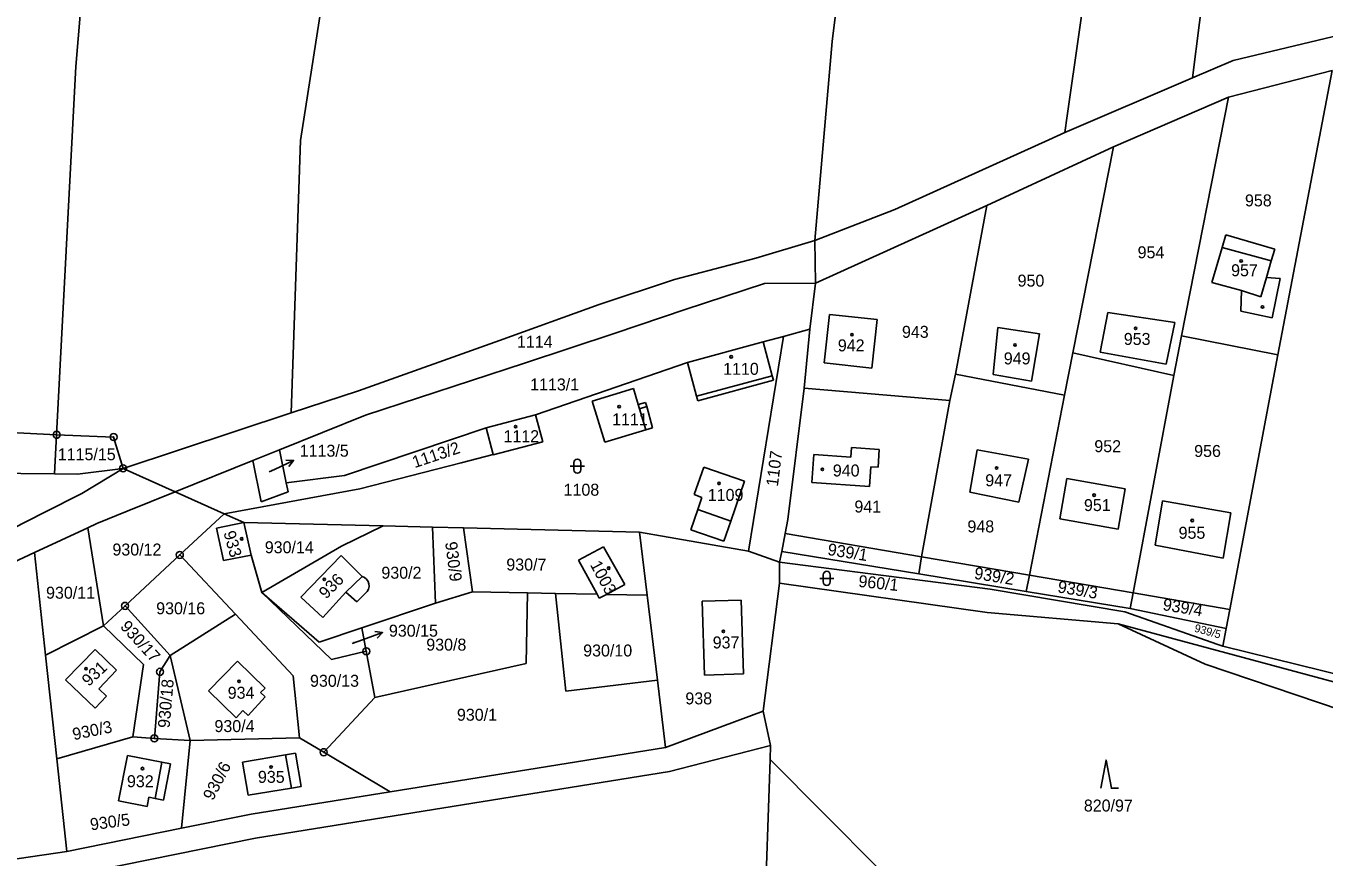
# Model space of a CAD drawing. Extents: x -779596 to -776743, y -1030330 to -1024513.
# Drawn here: x -777787 to -777602.8, y -1026393.1 to -1026275.1 of the extents above; entities that cross this region are included whole.
import ezdxf

# ---------------------------------------------------------------- set-up
doc = ezdxf.new("R2010")
doc.units = 0
for name, color, linetype in [('hranice parcel', 7, 'Continuous'), ('hranice vnitřní', 7, 'Continuous'), ('K_Ú_ hranice', 7, 'Continuous'), ('kultura', 7, 'Continuous'), ('Kód', 7, 'Continuous'), ('č_ parcel šipka', 7, 'Continuous'), ('č_pacel stav_', 7, 'Continuous'), ('č_parcel poz_', 7, 'Continuous')]:
    doc.layers.add(name, color=color, linetype=linetype)

msp = doc.modelspace()

# ---------------------------------------------------------------- linework, layer by layer
at = {"layer": 'hranice parcel'}
for points in [[(-777779.95, -1026280.88), (-777770.79, -1026172.63)], [(-777748.06, -1026291.36), (-777730.49, -1026178.81)], [(-777634.16, -1026252.17), (-777639.24, -1026287.88)], [(-777618.47, -1026258.84), (-777621.48, -1026282.49)], [(-777615.7, -1026280.01), (-777600.45, -1026276.38)], [(-777621.48, -1026282.49), (-777615.7, -1026280.01)], [(-777782.67, -1026333.14), (-777779.95, -1026280.88)], [(-777601.67, -1026281.44), (-777616.37, -1026285.22)], [(-777601.67, -1026281.44), (-777609.38, -1026321.8)], [(-777639.58, -1026290.24), (-777621.48, -1026282.49)], [(-777616.37, -1026285.22), (-777632.67, -1026292.29)], [(-777616.37, -1026285.22), (-777623.01, -1026319.1)], [(-777639.24, -1026287.88), (-777639.58, -1026290.24)], [(-777641.88, -1026291.28), (-777639.58, -1026290.24)], [(-777749.37, -1026330.04), (-777748.06, -1026291.36)], [(-777663.73, -1026301.17), (-777641.88, -1026291.28)], [(-777632.67, -1026292.29), (-777650.66, -1026300.58)], [(-777632.67, -1026292.29), (-777638.46, -1026321.5)], [(-777675.05, -1026305.55), (-777663.73, -1026301.17)], [(-777650.66, -1026300.58), (-777674.96, -1026311.62)], [(-777650.66, -1026300.58), (-777655.12, -1026324.53)], [(-777683.43, -1026308.06), (-777675.05, -1026305.55)], [(-777617.26, -1026306.55), (-777616.74, -1026304.77)], [(-777616.74, -1026304.77), (-777609.8, -1026306.78)], [(-777618.71, -1026311.54), (-777617.26, -1026306.55)], [(-777609.8, -1026306.78), (-777610.29, -1026308.46)], [(-777695, -1026311.09), (-777683.43, -1026308.06)], [(-777610.29, -1026308.46), (-777610.97, -1026310.81)], [(-777705.69, -1026314.66), (-777695, -1026311.09)], [(-777610.97, -1026310.81), (-777609.04, -1026310.98)], [(-777609.04, -1026310.98), (-777610.17, -1026316.55)], [(-777693.45, -1026315.36), (-777682.2, -1026311.67)], [(-777682.2, -1026311.67), (-777674.96, -1026311.62)], [(-777614.51, -1026312.66), (-777618.71, -1026311.54)], [(-777614.62, -1026315.61), (-777614.51, -1026312.66)], [(-777719.84, -1026319.74), (-777705.69, -1026314.66)], [(-777703.38, -1026318.7), (-777693.45, -1026315.36)], [(-777673.74, -1026322.95), (-777672.99, -1026316.05)], [(-777672.99, -1026316.05), (-777666.24, -1026316.78)], [(-777666.24, -1026316.78), (-777666.99, -1026323.68)], [(-777634.59, -1026321.4), (-777633.49, -1026315.79)], [(-777633.49, -1026315.79), (-777623.98, -1026317.19)], [(-777610.17, -1026316.55), (-777614.62, -1026315.61)], [(-777716.25, -1026322.96), (-777703.38, -1026318.7)], [(-777679.52, -1026319.17), (-777675.79, -1026318.15)], [(-777649.77, -1026324.6), (-777649.08, -1026317.92)], [(-777649.08, -1026317.92), (-777643.18, -1026318.83)], [(-777623.98, -1026317.19), (-777625.22, -1026323.13)], [(-777739.83, -1026326.9), (-777719.84, -1026319.74)], [(-777693.15, -1026322.89), (-777682.42, -1026319.96)], [(-777684.47, -1026349.68), (-777679.52, -1026319.17)], [(-777682.42, -1026319.96), (-777679.52, -1026319.17)], [(-777682.42, -1026319.96), (-777681.11, -1026324.78)], [(-777643.18, -1026318.83), (-777644.31, -1026325.51)], [(-777623.01, -1026319.1), (-777624.12, -1026324.75)], [(-777623.01, -1026319.1), (-777609.38, -1026321.8)], [(-777638.46, -1026321.5), (-777639.65, -1026327.51)], [(-777624.12, -1026324.75), (-777638.46, -1026321.5)], [(-777625.22, -1026323.13), (-777634.59, -1026321.4)], [(-777609.38, -1026321.8), (-777616.18, -1026357.92)], [(-777738.84, -1026330.36), (-777716.25, -1026322.96)], [(-777714.71, -1026330.31), (-777693.15, -1026322.89)], [(-777693.15, -1026322.89), (-777691.85, -1026327.65)], [(-777666.99, -1026323.68), (-777673.74, -1026322.95)], [(-777691.66, -1026328.33), (-777680.94, -1026325.4)], [(-777681.11, -1026324.78), (-777680.94, -1026325.4)], [(-777655.12, -1026324.53), (-777655.93, -1026328.28)], [(-777655.12, -1026324.53), (-777639.65, -1026327.51)], [(-777644.31, -1026325.51), (-777649.77, -1026324.6)], [(-777624.12, -1026324.75), (-777629.89, -1026355.57)], [(-777749.37, -1026330.04), (-777739.83, -1026326.9)], [(-777706.68, -1026328.36), (-777700.82, -1026326.57)], [(-777700.82, -1026326.57), (-777700.12, -1026328.85)], [(-777691.85, -1026327.65), (-777691.66, -1026328.33)], [(-777655.93, -1026328.28), (-777676.6, -1026326.51)], [(-777639.65, -1026327.51), (-777644.61, -1026353.08)], [(-777706.68, -1026328.36), (-777704.89, -1026334.21)], [(-777700.12, -1026328.85), (-777699.08, -1026328.54)], [(-777698.93, -1026329.11), (-777699.08, -1026328.54)], [(-777698.12, -1026332.15), (-777698.93, -1026329.11)], [(-777655.93, -1026328.28), (-777659.91, -1026350.46)], [(-777816.07, -1026331.46), (-777782.67, -1026333.14)], [(-777773.23, -1026337.91), (-777749.37, -1026330.04)], [(-777738.84, -1026330.36), (-777751.05, -1026335.28)], [(-777721.73, -1026332.17), (-777714.71, -1026330.31)], [(-777714.71, -1026330.31), (-777713.69, -1026334.16)], [(-777782.67, -1026333.14), (-777782.96, -1026338.7)], [(-777782.67, -1026333.14), (-777774.58, -1026333.46)], [(-777774.58, -1026333.46), (-777773.23, -1026337.91)], [(-777741.8, -1026338.9), (-777721.73, -1026332.17)], [(-777721.73, -1026332.17), (-777720.73, -1026335.94)], [(-777704.89, -1026334.21), (-777699.03, -1026332.43)], [(-777699.03, -1026332.43), (-777698.12, -1026332.15)], [(-777751.05, -1026335.28), (-777754.84, -1026336.8)], [(-777751.05, -1026335.28), (-777750.08, -1026339.98)], [(-777720.71, -1026336.01), (-777713.69, -1026334.16)], [(-777669.94, -1026336.32), (-777669.84, -1026334.96)], [(-777669.84, -1026334.96), (-777665.92, -1026335.24)], [(-777665.92, -1026335.24), (-777666.1, -1026337.74)], [(-777653.09, -1026341.28), (-777652.05, -1026335.28)], [(-777652.05, -1026335.28), (-777644.73, -1026336.61)], [(-777754.84, -1026336.8), (-777765.83, -1026341.23)], [(-777753.65, -1026342.65), (-777754.84, -1026336.8)], [(-777739.62, -1026340.83), (-777725.25, -1026337.11)], [(-777725.25, -1026337.11), (-777720.73, -1026335.94)], [(-777720.73, -1026335.94), (-777720.71, -1026336.01)], [(-777675.47, -1026339.93), (-777675.19, -1026335.95)], [(-777675.19, -1026335.95), (-777669.94, -1026336.32)], [(-777644.73, -1026336.61), (-777646.13, -1026342.7)], [(-777773.23, -1026337.91), (-777779.09, -1026341.47)], [(-777750.08, -1026339.98), (-777741.8, -1026338.9)], [(-777692.19, -1026341.64), (-777690.84, -1026337.72)], [(-777690.84, -1026337.72), (-777685.03, -1026339.73)], [(-777667.13, -1026337.67), (-777667.33, -1026340.5)], [(-777666.1, -1026337.74), (-777667.13, -1026337.67)], [(-777758.9, -1026344.35), (-777739.62, -1026340.83)], [(-777750.08, -1026339.98), (-777749.83, -1026341.23)], [(-777686.99, -1026345.4), (-777685.03, -1026339.73)], [(-777667.33, -1026340.5), (-777675.47, -1026339.93)], [(-777640.29, -1026345.08), (-777639.31, -1026339.37)], [(-777639.31, -1026339.37), (-777631.02, -1026340.8)], [(-777631.02, -1026340.8), (-777632.01, -1026346.52)], [(-777779.09, -1026341.47), (-777784.42, -1026344.17)], [(-777772.68, -1026343.99), (-777765.83, -1026341.23)], [(-777749.83, -1026341.23), (-777753.65, -1026342.65)], [(-777692.19, -1026341.64), (-777691.08, -1026342.03)], [(-777691.68, -1026343.76), (-777691.08, -1026342.03)], [(-777646.13, -1026342.7), (-777653.09, -1026341.28)], [(-777626.78, -1026348.81), (-777625.73, -1026342.51)], [(-777625.73, -1026342.51), (-777616.03, -1026344.24)], [(-777784.42, -1026344.17), (-777798.03, -1026351.06)], [(-777776.96, -1026345.72), (-777772.68, -1026343.99)], [(-777765.19, -1026350.2), (-777758.9, -1026344.35)], [(-777692.66, -1026346.61), (-777691.68, -1026343.76)], [(-777616.03, -1026344.24), (-777617.12, -1026350.67)], [(-777785.81, -1026349.85), (-777778.26, -1026346.33)], [(-777778.26, -1026346.33), (-777776.96, -1026345.72)], [(-777778.26, -1026346.33), (-777776, -1026360.25)], [(-777756.1, -1026345.61), (-777759.96, -1026346.41)], [(-777755.07, -1026350.21), (-777756.1, -1026345.61)], [(-777736.31, -1026346.08), (-777742.22, -1026348.96)], [(-777728.91, -1026357.05), (-777729.31, -1026346.25)], [(-777724.92, -1026346.37), (-777723.65, -1026355.44)], [(-777687.97, -1026348.23), (-777686.99, -1026345.4)], [(-777632.01, -1026346.52), (-777640.29, -1026345.08)], [(-777759.96, -1026346.41), (-777759, -1026351.01)], [(-777699.93, -1026346.98), (-777698.85, -1026355.91)], [(-777692.66, -1026346.61), (-777687.97, -1026348.23)], [(-777659.91, -1026350.46), (-777679.26, -1026347.14)], [(-777785.81, -1026349.85), (-777796.98, -1026355.07)], [(-777785.81, -1026349.85), (-777784.24, -1026364.42)], [(-777742.22, -1026348.96), (-777753.57, -1026355.51)], [(-777708.61, -1026350.93), (-777705.05, -1026349.06)], [(-777705.05, -1026349.06), (-777702.04, -1026354.37)], [(-777679.76, -1026349.69), (-777660.33, -1026352.89)], [(-777617.12, -1026350.67), (-777626.78, -1026348.81)], [(-777772.96, -1026357.43), (-777765.19, -1026350.2)], [(-777757.29, -1026358.6), (-777765.19, -1026350.2)], [(-777759, -1026351.01), (-777755.07, -1026350.21)], [(-777753.57, -1026355.51), (-777755.07, -1026350.21)], [(-777748, -1026356.19), (-777742.29, -1026350.27)], [(-777742.29, -1026350.27), (-777739.31, -1026353.25)], [(-777705.97, -1026355.77), (-777708.61, -1026350.93)], [(-777680.09, -1026354.21), (-777680.06, -1026351.22)], [(-777650.17, -1026355.04), (-777680.06, -1026351.22)], [(-777660.33, -1026352.89), (-777659.91, -1026350.46)], [(-777644.61, -1026353.08), (-777659.91, -1026350.46)], [(-777660.33, -1026352.89), (-777645.09, -1026355.41)], [(-777645.09, -1026355.41), (-777644.61, -1026353.08)], [(-777629.89, -1026355.57), (-777644.61, -1026353.08)], [(-777753.57, -1026355.51), (-777743.64, -1026365.03)], [(-777753.57, -1026355.51), (-777745.41, -1026362.6)], [(-777741.63, -1026355.5), (-777744.88, -1026359.07)], [(-777740.07, -1026356.87), (-777741.63, -1026355.5)], [(-777728.91, -1026357.05), (-777723.65, -1026355.44)], [(-777715.85, -1026355.59), (-777723.65, -1026355.44)], [(-777716.04, -1026365.59), (-777715.85, -1026355.59)], [(-777715.85, -1026355.59), (-777711.85, -1026355.66)], [(-777702.04, -1026354.37), (-777704.65, -1026355.8)], [(-777682.42, -1026372.35), (-777680.09, -1026354.21)], [(-777680.09, -1026354.21), (-777650.59, -1026358.36)], [(-777631.07, -1026358.27), (-777650.17, -1026355.04)], [(-777645.09, -1026355.41), (-777630.3, -1026357.82)], [(-777630.3, -1026357.82), (-777629.89, -1026355.57)], [(-777616.18, -1026357.92), (-777629.89, -1026355.57)], [(-777776, -1026360.25), (-777772.96, -1026357.43)], [(-777766.54, -1026364.48), (-777772.96, -1026357.43)], [(-777744.88, -1026359.07), (-777748, -1026356.19)], [(-777738.88, -1026355.65), (-777740.07, -1026356.87)], [(-777739.34, -1026360.56), (-777728.91, -1026357.05)], [(-777711.85, -1026355.66), (-777705.97, -1026355.77)], [(-777710.41, -1026369.55), (-777711.85, -1026355.66)], [(-777705.66, -1026356.35), (-777705.97, -1026355.77)], [(-777704.65, -1026355.8), (-777705.66, -1026356.35)], [(-777704.65, -1026355.8), (-777698.85, -1026355.91)], [(-777698.85, -1026355.91), (-777697.39, -1026367.98)], [(-777691.04, -1026356.78), (-777685.51, -1026356.61)], [(-777690.72, -1026367.26), (-777691.04, -1026356.78)], [(-777685.51, -1026356.61), (-777685.2, -1026367.09)], [(-777757.29, -1026358.6), (-777766.54, -1026364.48)], [(-777749.11, -1026367.34), (-777757.29, -1026358.6)], [(-777650.59, -1026358.36), (-777632, -1026360)], [(-777617.88, -1026362.91), (-777631.07, -1026358.27)], [(-777630.3, -1026357.82), (-777616.7, -1026360.66)], [(-777616.18, -1026357.92), (-777616.7, -1026360.66)], [(-777784.24, -1026364.42), (-777776, -1026360.25)], [(-777776, -1026360.25), (-777770.35, -1026365.75)], [(-777745.41, -1026362.6), (-777739.34, -1026360.56)], [(-777738.72, -1026363.88), (-777739.34, -1026360.56)], [(-777632, -1026360), (-777558.08, -1026379.9)], [(-777632, -1026360), (-777619.68, -1026365.69)], [(-777616.7, -1026360.66), (-777617.17, -1026363.17)], [(-777617.17, -1026363.17), (-777617.88, -1026362.91)], [(-777784.24, -1026364.42), (-777782.65, -1026379.15)], [(-777781.39, -1026367.92), (-777777.22, -1026363.61)], [(-777777.22, -1026363.61), (-777774.16, -1026366.56)], [(-777768.01, -1026366.79), (-777766.54, -1026364.48)], [(-777766.54, -1026364.48), (-777763.72, -1026376.56)], [(-777743.64, -1026365.03), (-777738.72, -1026363.88)], [(-777737.51, -1026370.41), (-777738.72, -1026363.88)], [(-777617.17, -1026363.17), (-777578.21, -1026372.73)], [(-777774.16, -1026366.56), (-777776.7, -1026369.19)], [(-777770.35, -1026365.75), (-777771.84, -1026376.03)], [(-777761.13, -1026369.48), (-777757, -1026365.26)], [(-777757, -1026365.26), (-777753.09, -1026369.09)], [(-777737.51, -1026370.41), (-777716.04, -1026365.59)], [(-777619.68, -1026365.69), (-777577.73, -1026379.92)], [(-777777.21, -1026371.95), (-777781.39, -1026367.92)], [(-777768.8, -1026376.23), (-777768.01, -1026366.79)], [(-777748.21, -1026376.16), (-777749.11, -1026367.34)], [(-777697.39, -1026367.98), (-777710.41, -1026369.55)], [(-777696.24, -1026377.51), (-777697.39, -1026367.98)], [(-777685.2, -1026367.09), (-777690.72, -1026367.26)], [(-777775.59, -1026370.26), (-777777.21, -1026371.95)], [(-777776.7, -1026369.19), (-777775.59, -1026370.26)], [(-777757.21, -1026373.31), (-777761.13, -1026369.48)], [(-777753.09, -1026369.09), (-777753.72, -1026369.73)], [(-777753.72, -1026369.73), (-777753.07, -1026370.36)], [(-777753.07, -1026370.36), (-777755.5, -1026372.99)], [(-777744.77, -1026378.2), (-777737.51, -1026370.41)], [(-777756.22, -1026372.29), (-777757.21, -1026373.31)], [(-777755.5, -1026372.99), (-777756.22, -1026372.29)], [(-777682.42, -1026372.35), (-777696.24, -1026377.51)], [(-777681.34, -1026377.23), (-777682.42, -1026372.35)], [(-777782.65, -1026379.15), (-777771.84, -1026376.03)], [(-777771.84, -1026376.03), (-777768.8, -1026376.23)], [(-777768.8, -1026376.23), (-777763.72, -1026376.56)], [(-777763.72, -1026376.56), (-777764.95, -1026388.99)], [(-777763.72, -1026376.56), (-777748.21, -1026376.16)], [(-777748.21, -1026376.16), (-777744.77, -1026378.2)], [(-777696.24, -1026377.51), (-777735.32, -1026383.8)], [(-777695.68, -1026380.96), (-777681.34, -1026377.23)], [(-777681.34, -1026377.23), (-777681.41, -1026379.23)], [(-777782.65, -1026379.15), (-777781.23, -1026392.29)], [(-777773.89, -1026385.09), (-777772.62, -1026378.65)], [(-777772.62, -1026378.65), (-777767.74, -1026379.61)], [(-777756.29, -1026379.6), (-777750.18, -1026378.58)], [(-777750.18, -1026378.58), (-777748.75, -1026378.34)], [(-777748.75, -1026378.34), (-777747.96, -1026383.05)], [(-777744.77, -1026378.2), (-777735.32, -1026383.8)], [(-777681.41, -1026379.23), (-777682.23, -1026402.52)], [(-777681.41, -1026379.23), (-777635.34, -1026425.6)], [(-777767.74, -1026379.61), (-777766.5, -1026379.86)], [(-777766.5, -1026379.86), (-777767.52, -1026384.99)], [(-777755.5, -1026384.32), (-777756.29, -1026379.6)], [(-777754.46, -1026390.42), (-777695.68, -1026380.96)], [(-777747.96, -1026383.05), (-777749.35, -1026383.29)], [(-777769.57, -1026384.58), (-777769.83, -1026385.89)], [(-777768.69, -1026384.76), (-777769.57, -1026384.58)], [(-777767.52, -1026384.99), (-777768.69, -1026384.76)], [(-777749.35, -1026383.29), (-777755.5, -1026384.32)], [(-777755.05, -1026386.98), (-777735.32, -1026383.8)], [(-777769.83, -1026385.89), (-777773.89, -1026385.09)], [(-777764.95, -1026388.99), (-777755.05, -1026386.98)], [(-777764.95, -1026388.99), (-777781.23, -1026392.29)], [(-777780.85, -1026395.77), (-777754.46, -1026390.42)], [(-777781.23, -1026392.29), (-777830.58, -1026399.53)]]:
    msp.add_lwpolyline(points, dxfattribs=at)
msp.add_arc((-777739.688, -1026354.556), 1.36, 306.29869, 73.85838, dxfattribs=at)
at = {"layer": 'hranice vnitřní'}
for points in [[(-777617.26, -1026306.55), (-777610.29, -1026308.46)], [(-777610.97, -1026310.81), (-777611.77, -1026313.55)], [(-777611.77, -1026313.55), (-777614.51, -1026312.66)], [(-777691.85, -1026327.65), (-777681.11, -1026324.78)], [(-777699.93, -1026329.47), (-777700.12, -1026328.85)], [(-777698.93, -1026329.11), (-777699.93, -1026329.47)], [(-777699.03, -1026332.43), (-777699.93, -1026329.47)], [(-777691.68, -1026343.76), (-777686.99, -1026345.4)], [(-777741.63, -1026355.5), (-777739.31, -1026353.25)], [(-777750.18, -1026378.58), (-777749.35, -1026383.29)], [(-777767.74, -1026379.61), (-777768.69, -1026384.76)]]:
    msp.add_lwpolyline(points, dxfattribs=at)
at = {"layer": 'K_Ú_ hranice'}
for points in [[(-777672.6, -1026277.33), (-777672.2, -1026273.84)], [(-777675.05, -1026305.55), (-777672.6, -1026277.33)], [(-777675.05, -1026305.55), (-777674.96, -1026311.62)], [(-777675.79, -1026318.15), (-777674.96, -1026311.62)], [(-777676.6, -1026326.51), (-777675.79, -1026318.15)], [(-777678.88, -1026345.18), (-777676.6, -1026326.51)], [(-777816.35, -1026338.35), (-777782.96, -1026338.7)], [(-777782.96, -1026338.7), (-777779.71, -1026338.73)], [(-777779.71, -1026338.73), (-777773.23, -1026337.91)], [(-777773.23, -1026337.91), (-777765.83, -1026341.23)], [(-777765.83, -1026341.23), (-777764.46, -1026341.85)], [(-777764.46, -1026341.85), (-777758.9, -1026344.35)], [(-777758.9, -1026344.35), (-777756.1, -1026345.61)], [(-777756.1, -1026345.61), (-777736.31, -1026346.08)], [(-777736.31, -1026346.08), (-777729.31, -1026346.25)], [(-777729.31, -1026346.25), (-777724.92, -1026346.37)], [(-777724.92, -1026346.37), (-777699.93, -1026346.98)], [(-777679.26, -1026347.14), (-777678.88, -1026345.18)], [(-777699.93, -1026346.98), (-777684.47, -1026349.68)], [(-777679.76, -1026349.69), (-777679.26, -1026347.14)], [(-777684.47, -1026349.68), (-777680.06, -1026351.22)], [(-777680.06, -1026351.22), (-777679.76, -1026349.69)]]:
    msp.add_lwpolyline(points, dxfattribs=at)
at = {"layer": 'kultura'}
for points in [[(-777709.27, -1026338.1), (-777709.27, -1026337.1)], [(-777708.27, -1026337.1), (-777708.27, -1026338.1)], [(-777709.77, -1026337.6), (-777707.77, -1026337.6)], [(-777674.38, -1026353.52), (-777672.38, -1026353.52)], [(-777673.88, -1026354.02), (-777673.88, -1026353.02)], [(-777672.88, -1026353.02), (-777672.88, -1026354.02)], [(-777634.48, -1026383.32), (-777633.73, -1026379.32), (-777632.98, -1026383.32), (-777631.98, -1026383.32)]]:
    msp.add_lwpolyline(points, dxfattribs=at)
for centre in [(-777614.56, -1026308.47), (-777611.53, -1026314.99), (-777669.8, -1026318.94), (-777629.54, -1026318.03), (-777646.65, -1026320.39), (-777686.94, -1026322.08), (-777702.83, -1026329.15), (-777717.53, -1026331.98), (-777673.99, -1026338.05), (-777649.27, -1026337.86), (-777688.66, -1026340.05), (-777635.43, -1026341.71), (-777621.51, -1026345.31), (-777756.4, -1026347.91), (-777704.32, -1026352.07), (-777744.69, -1026353.66), (-777688.05, -1026361.05), (-777778.49, -1026366.35), (-777756.78, -1026368.13), (-777770.48, -1026380.52), (-777752.23, -1026380.31)]:
    msp.add_circle(centre, 0.175, dxfattribs=at)
for centre, start, end in [((-777708.77, -1026337.1), 0.101, 180.00143), ((-777708.77, -1026338.1), 180.10243, 0.00286), ((-777673.38, -1026353.02), 0.101, 180.00143), ((-777673.38, -1026354.02), 180.10243, 0.00286)]:
    msp.add_arc(centre, 0.5, start, end, dxfattribs=at)
at = {"layer": 'Kód'}
for centre, radius in [((-777782.67, -1026333.14), 0.5), ((-777782.67, -1026333.14), 0.032), ((-777774.58, -1026333.46), 0.5), ((-777774.58, -1026333.46), 0.032), ((-777773.23, -1026337.91), 0.5), ((-777773.23, -1026337.91), 0.032), ((-777765.19, -1026350.2), 0.5), ((-777765.19, -1026350.2), 0.032), ((-777772.96, -1026357.43), 0.5), ((-777772.96, -1026357.43), 0.032), ((-777738.72, -1026363.88), 0.5), ((-777738.72, -1026363.88), 0.032), ((-777768.01, -1026366.79), 0.5), ((-777768.01, -1026366.79), 0.032), ((-777768.8, -1026376.23), 0.5), ((-777768.8, -1026376.23), 0.032), ((-777744.77, -1026378.2), 0.5), ((-777744.77, -1026378.2), 0.032)]:
    msp.add_circle(centre, radius, dxfattribs=at)
at = {"layer": 'č_ parcel šipka'}
for points in [[(-777751.76, -1026338.05), (-777749.046, -1026336.773)], [(-777750.164, -1026336.747), (-777749.046, -1026336.773), (-777749.738, -1026337.651)], [(-777752.52, -1026338.4), (-777751.76, -1026338.05)], [(-777737.532, -1026361.087), (-777736.421, -1026361.214), (-777737.19, -1026362.026)], [(-777740.75, -1026362.79), (-777739.24, -1026362.24)], [(-777739.24, -1026362.24), (-777736.421, -1026361.214)]]:
    msp.add_lwpolyline(points, dxfattribs=at)

# ---------------------------------------------------------------- texts
for s, p in [('1113/5', (-777748.17, -1026336.25)), ('930/15', (-777735.51, -1026361.8))]:
    msp.add_text(s, height=1.7, dxfattribs=at).set_placement(p)
at = {"layer": 'č_pacel stav_'}
for s, p in [('957', (-777615.99, -1026310.64)), ('953', (-777631.22, -1026320.39)), ('942', (-777671.8, -1026321.3)), ('949', (-777648.25, -1026323.15)), ('1110', (-777688.08, -1026324.63)), ('1111', (-777703.84, -1026331.8)), ('1112', (-777719.25, -1026334.19)), ('940', (-777672.51, -1026339.06)), ('947', (-777650.88, -1026340.45)), ('1109', (-777690.26, -1026342.53)), ('951', (-777636.87, -1026343.97)), ('955', (-777623.44, -1026347.9)), ('937', (-777689.56, -1026363.47)), ('934', (-777758.39, -1026370.61)), ('935', (-777754.1, -1026382.55)), ('932', (-777772.69, -1026383.17))]:
    msp.add_text(s, height=1.7, dxfattribs=at).set_placement(p)
for s, rotation, p in [('933', 285.50227, (-777759.004, -1026347.029)), ('1003', 298.40237, (-777707.019, -1026351.57)), ('936', 45.60036, (-777744.422, -1026356.548)), ('931', 43.10034, (-777778.121, -1026368.948))]:
    msp.add_text(s, height=1.7, rotation=rotation, dxfattribs=at).set_placement(p)
at = {"layer": 'č_parcel poz_'}
for s, height, p in [('958', 1.7, (-777614.02, -1026300.72)), ('954', 1.7, (-777629.26, -1026308.09)), ('950', 1.7, (-777646.29, -1026312.11)), ('943', 1.7, (-777662.7, -1026319.38)), ('1114', 1.7, (-777717.34, -1026320.79)), ('1113/1', 1.7, (-777715.47, -1026326.85)), ('1115/15', 1.7, (-777782.506, -1026336.76)), ('952', 1.7, (-777635.4, -1026335.61)), ('956', 1.7, (-777621.23, -1026336.29)), ('1113/5', 0.1, (-777752.32, -1026338.2)), ('1108', 1.7, (-777710.72, -1026341.79)), ('941', 1.7, (-777669.45, -1026344.18)), ('948', 1.7, (-777653.41, -1026347)), ('930/14', 1.7, (-777753.129, -1026349.96)), ('930/12', 1.7, (-777774.749, -1026350.28)), ('930/2', 1.7, (-777736.58, -1026353.57)), ('930/7', 1.7, (-777718.85, -1026352.41)), ('930/11', 1.7, (-777784.169, -1026356.41)), ('930/16', 1.7, (-777768.539, -1026358.62)), ('930/15', 0.1, (-777740.55, -1026362.59)), ('930/8', 1.7, (-777730.21, -1026363.78)), ('930/10', 1.7, (-777707.94, -1026364.61)), ('930/13', 1.7, (-777746.709, -1026368.91)), ('938', 1.7, (-777693.44, -1026371.41)), ('930/1', 1.7, (-777725.86, -1026373.73)), ('930/4', 1.7, (-777760.27, -1026375.34)), ('820/97', 1.7, (-777636.889, -1026386.62))]:
    msp.add_text(s, height=height, dxfattribs=at).set_placement(p)
for s, height, rotation, p in [('1113/2', 1.7, 18.50015, (-777731.864, -1026337.887)), ('1107', 1.7, 82.80066, (-777680.313, -1026340.537)), ('930/9', 1.7, 277.30221, (-777727.537, -1026348.422)), ('939/1', 1.7, 351.10279, (-777673.339, -1026350.196)), ('960/1', 1.7, 353.90281, (-777668.945, -1026354.722)), ('939/2', 1.7, 350.80279, (-777652.536, -1026353.572)), ('939/3', 1.7, 350.50279, (-777640.692, -1026355.499)), ('939/4', 1.7, 350.60279, (-777625.783, -1026358.013)), ('930/17', 1.7, 312.20248, (-777773.74, -1026360.446)), ('939/5', 1.14, 344.70274, (-777621.295, -1026361.07)), ('930/18', 1.7, 85.10068, (-777766.632, -1026374.819)), ('930/3', 1.7, 11.70009, (-777780.235, -1026376.504)), ('930/6', 1.7, 62.5005, (-777760.485, -1026385.171)), ('930/5', 1.7, 7.60006, (-777777.809, -1026389.306))]:
    msp.add_text(s, height=height, rotation=rotation, dxfattribs=at).set_placement(p)

doc.saveas('drawing.dxf')
